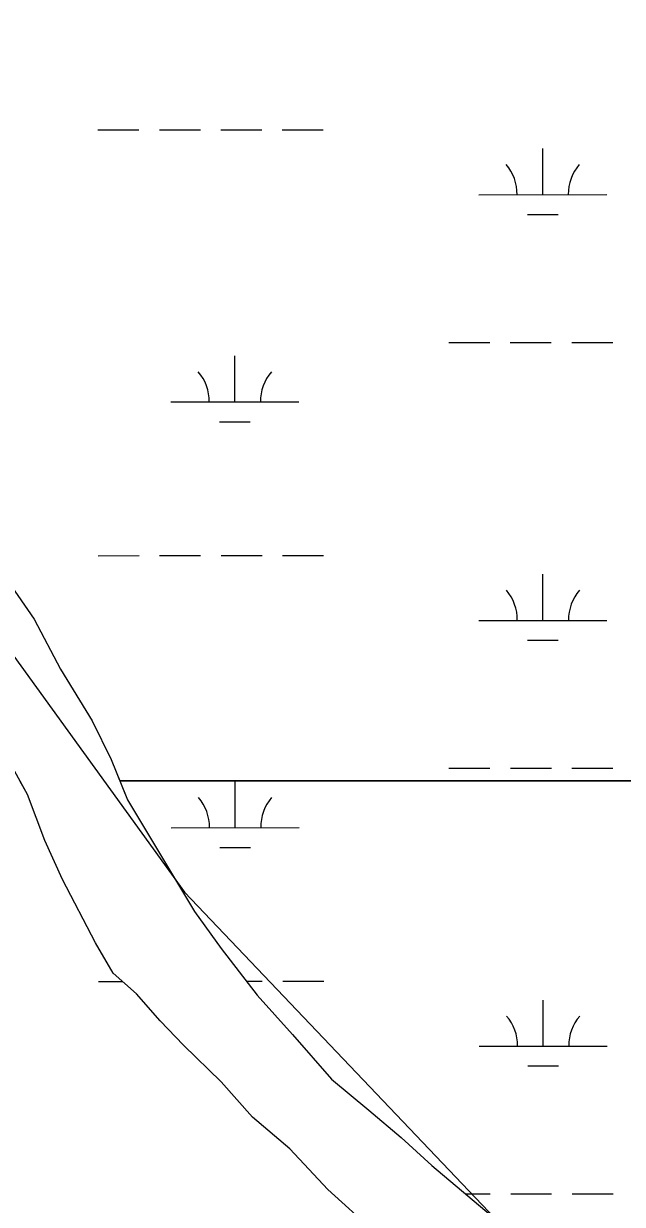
# Model space of a CAD drawing. Extents: x 3279314 to 3317160, y 734079 to 759431.
# Drawn here: x 3313886 to 3314354, y 744211 to 745134 of the extents above; entities that cross this region are included whole.
import ezdxf

# ---------------------------------------------------------------- set-up
doc = ezdxf.new("R2010")
doc.units = 0
for name, color, linetype in [('V-SITE-VEGE', 7, 'Continuous'), ('V-TOPO-SHOR', 7, 'Continuous'), ('V-WETL-SWMP', 7, 'Continuous')]:
    doc.layers.add(name, color=color, linetype=linetype)

msp = doc.modelspace()

# ---------------------------------------------------------------- linework, layer by layer
at = {"layer": 'V-SITE-VEGE'}
for p, q in [((3313874.11, 744698.14), (3313894.39, 744668.68)), ((3313894.39, 744668.68), (3313915, 744629.44)), ((3313915, 744629.44), (3313939.72, 744589.2)), ((3313939.72, 744589.2), (3313954.6, 744558.93)), ((3313954.6, 744558.93), (3313961.38, 744542.27)), ((3313889.16, 744531.45), (3313883.36, 744542.27)), ((3313961.38, 744542.27), (3314494.61, 744542.27)), ((3314494.61, 744542.27), (3313961.38, 744542.27)), ((3313961.38, 744542.27), (3313967.44, 744527.36)), ((3313902.79, 744495.51), (3313889.16, 744531.45)), ((3313967.44, 744527.36), (3314019.77, 744440.21)), ((3313916.64, 744465.24), (3313902.79, 744495.51)), ((3313942.47, 744415.74), (3313916.64, 744465.24)), ((3314019.77, 744440.21), (3314040.56, 744411.27)), ((3313956.27, 744391.9), (3313942.47, 744415.74)), ((3314040.56, 744411.27), (3314068.62, 744374.65)), ((3313974.4, 744375.81), (3313956.27, 744391.9)), ((3313992.82, 744354.83), (3313974.4, 744375.81)), ((3314068.62, 744374.65), (3314096.11, 744343.96)), ((3314011.23, 744335.65), (3313992.82, 744354.83)), ((3314096.11, 744343.96), (3314126.72, 744309.16)), ((3314040.51, 744307.02), (3314011.23, 744335.65)), ((3314064.9, 744279.39), (3314040.51, 744307.02)), ((3314126.72, 744309.16), (3314155.98, 744284.91)), ((3314094.16, 744254.63), (3314064.9, 744279.39)), ((3314155.98, 744284.91), (3314181.09, 744263.47)), ((3314181.09, 744263.47), (3314205.18, 744241.76)), ((3314123.72, 744222.92), (3314094.16, 744254.63)), ((3314205.18, 744241.76), (3314261.36, 744194.27)), ((3314224.21, 744132.75), (3314123.72, 744222.92))]:
    msp.add_line(p, q, dxfattribs=at)
at = {"layer": 'V-TOPO-SHOR'}
msp.add_lwpolyline([(3311282.86, 748280.07), (3311374.45, 747890.28), (3311439.44, 747710.66), (3311574.08, 747527.63), (3311747.08, 747411.23), (3311977.98, 747011.85), (3312141.38, 746902.38), (3312208.78, 746715.14), (3312353.06, 746502.98), (3312497.54, 746061.91), (3312853.07, 745955.39), (3313252.2, 745439.62), (3313391.61, 745313.48), (3314012.02, 744455.22), (3314569.77, 743868.86), (3314781.28, 743697.01), (3314872.68, 743559.74), (3314937.06, 743540.1)], dxfattribs=at)
at = {"layer": 'V-WETL-SWMP'}
for p, q in [((3313944.3, 745050.88), (3313976.3, 745050.89)), ((3313992.3, 745050.9), (3314024.3, 745050.92)), ((3314040.3, 745050.93), (3314072.3, 745050.94)), ((3314088.3, 745050.95), (3314120.3, 745050.97)), ((3314291.64, 745000.31), (3314291.62, 745036.31)), ((3314241.64, 745000.29), (3314341.64, 745000.34)), ((3314279.65, 744984.88), (3314303.65, 744984.89)), ((3314218.29, 744884.84), (3314250.29, 744884.86)), ((3314266.29, 744884.87), (3314298.29, 744884.88)), ((3314314.29, 744884.89), (3314346.29, 744884.91)), ((3314051.25, 744838.33), (3314051.23, 744874.33)), ((3314001.25, 744838.3), (3314101.25, 744838.35)), ((3314039.26, 744822.89), (3314063.26, 744822.9)), ((3313944.47, 744718.2), (3313976.47, 744718.22)), ((3313992.47, 744718.23), (3314024.47, 744718.24)), ((3314040.47, 744718.25), (3314072.47, 744718.27)), ((3314088.47, 744718.28), (3314120.47, 744718.29)), ((3314291.81, 744667.64), (3314291.79, 744703.64)), ((3313874.11, 744698.14), (3313894.39, 744668.68)), ((3313874.11, 744698.14), (3313894.39, 744668.68)), ((3313894.39, 744668.68), (3313915, 744629.44)), ((3313894.39, 744668.68), (3313915, 744629.44)), ((3314241.81, 744667.61), (3314341.81, 744667.66)), ((3314279.82, 744652.2), (3314303.81, 744652.21)), ((3313915, 744629.44), (3313939.73, 744589.2)), ((3313915, 744629.44), (3313939.73, 744589.2)), ((3313939.73, 744589.2), (3313954.61, 744558.93)), ((3313939.73, 744589.2), (3313954.61, 744558.93)), ((3313954.61, 744558.93), (3313967.44, 744527.36)), ((3313954.61, 744558.93), (3313967.44, 744527.36)), ((3313889.16, 744531.45), (3313876.64, 744554.79)), ((3313889.16, 744531.45), (3313876.64, 744554.79)), ((3314218.46, 744552.17), (3314250.46, 744552.18)), ((3314266.46, 744552.19), (3314298.46, 744552.21)), ((3314314.46, 744552.22), (3314346.46, 744552.23)), ((3314051.42, 744505.65), (3314051.4, 744541.65)), ((3313902.79, 744495.51), (3313889.16, 744531.45)), ((3313902.79, 744495.51), (3313889.16, 744531.45)), ((3313967.44, 744527.36), (3314019.77, 744440.21)), ((3313967.44, 744527.36), (3314019.77, 744440.21)), ((3314001.42, 744505.63), (3314101.42, 744505.68)), ((3313916.64, 744465.24), (3313902.79, 744495.51)), ((3313916.64, 744465.24), (3313902.79, 744495.51)), ((3314039.43, 744490.22), (3314063.43, 744490.23)), ((3313942.47, 744415.74), (3313916.64, 744465.24)), ((3313942.47, 744415.74), (3313916.64, 744465.24)), ((3314019.77, 744440.21), (3314040.56, 744411.27)), ((3314019.77, 744440.21), (3314040.56, 744411.27)), ((3313956.28, 744391.9), (3313942.47, 744415.74)), ((3313956.28, 744391.9), (3313942.47, 744415.74)), ((3314040.56, 744411.27), (3314068.62, 744374.65)), ((3314040.56, 744411.27), (3314068.62, 744374.65)), ((3313974.4, 744375.81), (3313956.28, 744391.9)), ((3313974.4, 744375.81), (3313956.28, 744391.9)), ((3313944.63, 744385.53), (3313963.44, 744385.54)), ((3314060.24, 744385.59), (3314072.63, 744385.59)), ((3314088.63, 744385.6), (3314120.63, 744385.62)), ((3313992.82, 744354.83), (3313974.4, 744375.81)), ((3313992.82, 744354.83), (3313974.4, 744375.81)), ((3314068.62, 744374.65), (3314096.11, 744343.96)), ((3314068.62, 744374.65), (3314096.11, 744343.96)), ((3314291.98, 744334.96), (3314291.96, 744370.96)), ((3314011.23, 744335.65), (3313992.82, 744354.83)), ((3314011.23, 744335.65), (3313992.82, 744354.83)), ((3314096.11, 744343.96), (3314126.72, 744309.16)), ((3314096.11, 744343.96), (3314126.72, 744309.16)), ((3314040.51, 744307.02), (3314011.23, 744335.65)), ((3314040.51, 744307.02), (3314011.23, 744335.65)), ((3314241.98, 744334.94), (3314341.98, 744334.99)), ((3314279.98, 744319.53), (3314303.98, 744319.54)), ((3314064.9, 744279.39), (3314040.51, 744307.02)), ((3314064.9, 744279.39), (3314040.51, 744307.02)), ((3314126.72, 744309.16), (3314155.98, 744284.91)), ((3314126.72, 744309.16), (3314155.98, 744284.91)), ((3314094.16, 744254.63), (3314064.9, 744279.39)), ((3314094.16, 744254.63), (3314064.9, 744279.39)), ((3314155.98, 744284.91), (3314181.09, 744263.47)), ((3314155.98, 744284.91), (3314181.09, 744263.47)), ((3314181.09, 744263.47), (3314205.18, 744241.75)), ((3314181.09, 744263.47), (3314205.18, 744241.75)), ((3314123.72, 744222.92), (3314094.16, 744254.63)), ((3314123.72, 744222.92), (3314094.16, 744254.63)), ((3314205.18, 744241.75), (3314261.36, 744194.27)), ((3314205.18, 744241.75), (3314261.36, 744194.27)), ((3314224.21, 744132.75), (3314123.72, 744222.92)), ((3314224.21, 744132.75), (3314123.72, 744222.92)), ((3314231.51, 744219.5), (3314250.63, 744219.51)), ((3314266.63, 744219.52), (3314298.63, 744219.53)), ((3314314.63, 744219.54), (3314346.63, 744219.56))]:
    msp.add_line(p, q, dxfattribs=at)
for centre, start, end in [((3314236.39, 745000.76), 359.25735, 40.801), ((3314346.88, 745000.82), 139.25734, 180.801), ((3313996.01, 744838.77), 359.25735, 40.801), ((3314106.49, 744838.83), 139.25734, 180.801), ((3314236.56, 744668.08), 359.25735, 40.801), ((3314347.05, 744668.14), 139.25734, 180.801), ((3313996.17, 744506.1), 359.25735, 40.801), ((3314106.66, 744506.16), 139.25734, 180.801), ((3314236.73, 744335.41), 359.25735, 40.801), ((3314347.22, 744335.47), 139.25734, 180.801)]:
    msp.add_arc(centre, 35.25, start, end, dxfattribs=at)

doc.saveas('drawing.dxf')
